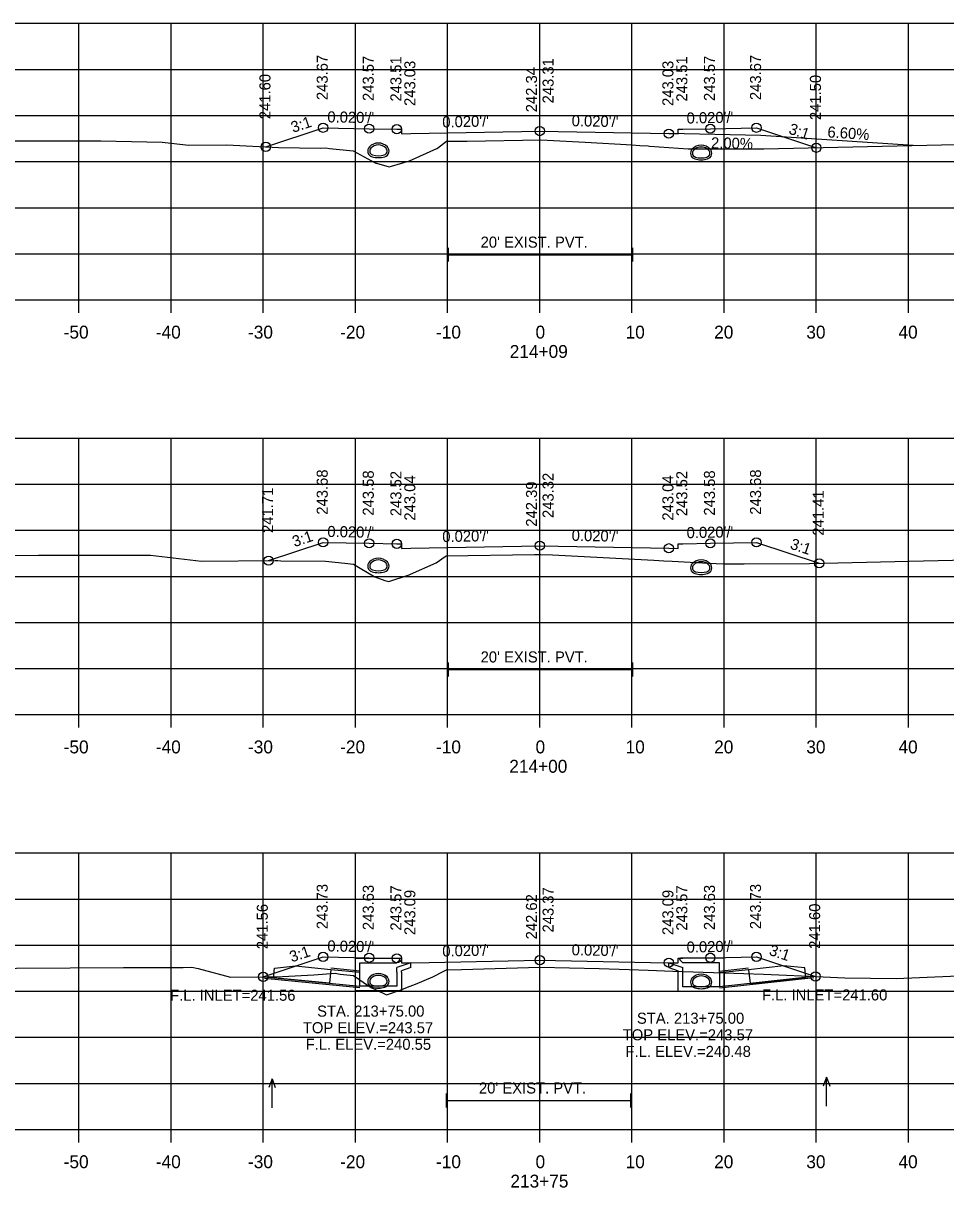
# Model space of a CAD drawing. Extents: x 1369627 to 1374022, y 380035 to 398173.
# Drawn here: x 1372830.2 to 1372930.3, y 383268.6 to 383394.9 of the extents above; entities that cross this region are included whole.
import ezdxf

# ---------------------------------------------------------------- set-up
doc = ezdxf.new("R2010")
doc.units = 0
for name, color, linetype in [('Default', 7, 'Continuous'), ('R_Axis', 7, 'Continuous'), ('R_Axis Annot', 7, 'Continuous'), ('R_Border Notes', 7, 'Continuous'), ('R_Drive', 7, 'Continuous'), ('R_Exist Surface', 7, 'Continuous'), ('R_Fin Surface', 7, 'Continuous'), ('R_Grid', 7, 'Continuous'), ('R_No Plot', 7, 'Continuous'), ('R_Water', 7, 'Continuous'), ('R_Water Annot', 7, 'Continuous'), ('R_Xsect Elev', 7, 'Continuous'), ('R_Xsect Slope', 7, 'Continuous')]:
    doc.layers.add(name, color=color, linetype=linetype)

msp = doc.modelspace()

# ---------------------------------------------------------------- linework, layer by layer
at = {"layer": 'Default'}
for p, q in [((1372876.29, 383369.06), (1372876.29, 383370.56)), ((1372876.29, 383369.81), (1372896.29, 383369.81)), ((1372896.29, 383369.06), (1372896.29, 383370.56)), ((1372876.29, 383324.06), (1372876.29, 383325.56)), ((1372896.29, 383324.06), (1372896.29, 383325.56)), ((1372876.29, 383324.81), (1372896.29, 383324.81)), ((1372876.1, 383277.3), (1372876.1, 383278.8)), ((1372896.1, 383277.3), (1372896.1, 383278.8)), ((1372876.1, 383278.05), (1372896.1, 383278.05))]:
    msp.add_line(p, q, dxfattribs=at)
at = {"layer": 'R_Axis'}
for p, q in [((1372736.21, 383364.91), (1373036.21, 383364.91)), ((1372836.21, 383363.51), (1372836.21, 383364.91)), ((1372846.21, 383363.51), (1372846.21, 383364.91)), ((1372856.21, 383363.51), (1372856.21, 383364.91)), ((1372866.21, 383363.51), (1372866.21, 383364.91)), ((1372876.21, 383363.51), (1372876.21, 383364.91)), ((1372886.21, 383363.51), (1372886.21, 383364.91)), ((1372896.21, 383363.51), (1372896.21, 383364.91)), ((1372906.21, 383363.51), (1372906.21, 383364.91)), ((1372916.21, 383363.51), (1372916.21, 383364.91)), ((1372926.21, 383363.51), (1372926.21, 383364.91)), ((1372736.21, 383319.91), (1373036.21, 383319.91)), ((1372836.21, 383318.51), (1372836.21, 383319.91)), ((1372846.21, 383318.51), (1372846.21, 383319.91)), ((1372856.21, 383318.51), (1372856.21, 383319.91)), ((1372866.21, 383318.51), (1372866.21, 383319.91)), ((1372876.21, 383318.51), (1372876.21, 383319.91)), ((1372886.21, 383318.51), (1372886.21, 383319.91)), ((1372896.21, 383318.51), (1372896.21, 383319.91)), ((1372906.21, 383318.51), (1372906.21, 383319.91)), ((1372916.21, 383318.51), (1372916.21, 383319.91)), ((1372926.21, 383318.51), (1372926.21, 383319.91)), ((1372736.21, 383274.91), (1373036.21, 383274.91)), ((1372836.21, 383273.51), (1372836.21, 383274.91)), ((1372846.21, 383273.51), (1372846.21, 383274.91)), ((1372856.21, 383273.51), (1372856.21, 383274.91)), ((1372866.21, 383273.51), (1372866.21, 383274.91)), ((1372876.21, 383273.51), (1372876.21, 383274.91)), ((1372886.21, 383273.51), (1372886.21, 383274.91)), ((1372896.21, 383273.51), (1372896.21, 383274.91)), ((1372906.21, 383273.51), (1372906.21, 383274.91)), ((1372916.21, 383273.51), (1372916.21, 383274.91)), ((1372926.21, 383273.51), (1372926.21, 383274.91))]:
    msp.add_line(p, q, dxfattribs=at)
at = {"layer": 'R_Drive'}
for p, q in [((1372910.21, 383382.74), (1372900.21, 383382.94)), ((1372926.74, 383381.65), (1372910.21, 383382.74))]:
    msp.add_line(p, q, dxfattribs=at)
at = {"layer": 'R_Exist Surface'}
for points in [[(1372814.2, 383382.16), (1372838.58, 383382.17), (1372845.25, 383382.01), (1372848.12, 383381.69), (1372852.26, 383381.72), (1372857.85, 383381.44), (1372862.43, 383381.37), (1372863, 383381.39), (1372863.41, 383381.32), (1372865.97, 383381.08), (1372868.35, 383379.77), (1372868.43, 383379.73), (1372868.49, 383379.72), (1372869.85, 383379.33), (1372870.13, 383379.41), (1372872.09, 383379.99), (1372875.04, 383381.32), (1372875.09, 383381.34), (1372875.11, 383381.35), (1372876.08, 383382.11), (1372878.34, 383382.14), (1372886.32, 383382.26), (1372891.14, 383382), (1372896.25, 383381.73), (1372897.06, 383381.67), (1372897.96, 383381.61), (1372898.13, 383381.59), (1372902.32, 383381.29), (1372909.77, 383381.28), (1372910.51, 383381.29), (1372933, 383381.79)], [(1372802.95, 383337.19), (1372831.81, 383337.21), (1372842.89, 383337.22), (1372843.98, 383337.2), (1372849.51, 383336.57), (1372857.5, 383336.63), (1372857.77, 383336.62), (1372858.1, 383336.61), (1372862.97, 383336.56), (1372865.06, 383336.35), (1372865.98, 383336.25), (1372866.72, 383335.79), (1372868.32, 383334.88), (1372869.39, 383334.47), (1372869.82, 383334.35), (1372871.92, 383335.03), (1372872.04, 383335.07), (1372872.18, 383335.14), (1372874.96, 383336.37), (1372875.94, 383337.05), (1372876.06, 383337.14), (1372885.62, 383337.29), (1372886.32, 383337.3), (1372887.59, 383337.24), (1372895.84, 383336.82), (1372898.6, 383336.66), (1372899.66, 383336.61), (1372900.58, 383336.56), (1372903.17, 383336.43), (1372904.56, 383336.36), (1372906.15, 383336.27), (1372908.38, 383336.29), (1372915.49, 383336.3), (1372924.74, 383336.51), (1372938.81, 383336.85)], [(1372806.2, 383292.28), (1372841.03, 383292.49), (1372846.54, 383292.49), (1372847.52, 383292.48), (1372848.47, 383292.5), (1372849.14, 383292.36), (1372852.66, 383291.45), (1372856.78, 383291.48), (1372858.28, 383291.5), (1372861.71, 383291.69), (1372864.02, 383291.85), (1372864.56, 383291.76), (1372866.01, 383291.63), (1372867.63, 383290.49), (1372867.97, 383290.27), (1372868.45, 383290.05), (1372869.58, 383289.53), (1372871.07, 383290.01), (1372871.87, 383290.33), (1372872.71, 383290.69), (1372874.59, 383291.47), (1372875.8, 383292.08), (1372876.08, 383292.24), (1372877.72, 383292.27), (1372886.2, 383292.53), (1372892.65, 383292.39), (1372895.92, 383292.26), (1372897.97, 383292.18), (1372900.65, 383292.09), (1372908.36, 383291.83), (1372910.49, 383291.76), (1372912.99, 383291.65), (1372914.61, 383291.57), (1372919.31, 383291.37), (1372924.88, 383291.3), (1372934.15, 383291.68)]]:
    msp.add_lwpolyline(points, dxfattribs=at)
at = {"layer": 'R_Fin Surface'}
for points in [[(1372856.49, 383381.51), (1372862.7, 383383.58), (1372867.7, 383383.48), (1372870.7, 383383.42), (1372871.2, 383383.42), (1372871.21, 383382.92), (1372872.21, 383382.94), (1372874.21, 383382.98), (1372886.21, 383383.22), (1372898.21, 383382.98), (1372900.21, 383382.94), (1372901.21, 383382.92), (1372901.22, 383383.42), (1372901.72, 383383.42), (1372904.72, 383383.48), (1372909.72, 383383.58), (1372916.22, 383381.41)], [(1372856.78, 383336.62), (1372862.7, 383338.6), (1372867.7, 383338.5), (1372870.7, 383338.44), (1372871.2, 383338.44), (1372871.21, 383337.94), (1372872.21, 383337.96), (1372874.21, 383338), (1372886.21, 383338.24), (1372898.21, 383338), (1372900.21, 383337.96), (1372901.21, 383337.94), (1372901.22, 383338.44), (1372901.72, 383338.44), (1372904.72, 383338.5), (1372909.72, 383338.6), (1372916.53, 383336.33)], [(1372856.2, 383291.47), (1372862.7, 383293.64), (1372867.7, 383293.54), (1372870.7, 383293.48), (1372871.2, 383293.48), (1372871.21, 383292.98), (1372872.21, 383293), (1372874.21, 383293.04), (1372886.21, 383293.28), (1372898.21, 383293.04), (1372900.21, 383293), (1372901.21, 383292.98), (1372901.22, 383293.48), (1372901.72, 383293.48), (1372904.72, 383293.54), (1372909.72, 383293.64), (1372916.13, 383291.51)]]:
    msp.add_lwpolyline(points, dxfattribs=at)
at = {"layer": 'R_Grid'}
for p, q in [((1372736.21, 383394.91), (1373036.21, 383394.91)), ((1372836.21, 383364.91), (1372836.21, 383394.91)), ((1372846.21, 383364.91), (1372846.21, 383394.91)), ((1372856.21, 383364.91), (1372856.21, 383394.91)), ((1372866.21, 383364.91), (1372866.21, 383394.91)), ((1372876.21, 383364.91), (1372876.21, 383394.91)), ((1372886.21, 383364.91), (1372886.21, 383394.91)), ((1372896.21, 383364.91), (1372896.21, 383394.91)), ((1372906.21, 383364.91), (1372906.21, 383394.91)), ((1372916.21, 383364.91), (1372916.21, 383394.91)), ((1372926.21, 383364.91), (1372926.21, 383394.91)), ((1372736.21, 383389.91), (1373036.21, 383389.91)), ((1372736.21, 383384.91), (1373036.21, 383384.91)), ((1372736.21, 383379.91), (1373036.21, 383379.91)), ((1372736.21, 383374.91), (1373036.21, 383374.91)), ((1372736.21, 383369.91), (1373036.21, 383369.91)), ((1372736.21, 383364.91), (1373036.21, 383364.91)), ((1372736.21, 383349.91), (1373036.21, 383349.91)), ((1372836.21, 383319.91), (1372836.21, 383349.91)), ((1372846.21, 383319.91), (1372846.21, 383349.91)), ((1372856.21, 383319.91), (1372856.21, 383349.91)), ((1372866.21, 383319.91), (1372866.21, 383349.91)), ((1372876.21, 383319.91), (1372876.21, 383349.91)), ((1372886.21, 383319.91), (1372886.21, 383349.91)), ((1372896.21, 383319.91), (1372896.21, 383349.91)), ((1372906.21, 383319.91), (1372906.21, 383349.91)), ((1372916.21, 383319.91), (1372916.21, 383349.91)), ((1372926.21, 383319.91), (1372926.21, 383349.91)), ((1372736.21, 383344.91), (1373036.21, 383344.91)), ((1372736.21, 383339.91), (1373036.21, 383339.91)), ((1372736.21, 383334.91), (1373036.21, 383334.91)), ((1372736.21, 383329.91), (1373036.21, 383329.91)), ((1372736.21, 383324.91), (1373036.21, 383324.91)), ((1372736.21, 383319.91), (1373036.21, 383319.91)), ((1372736.21, 383304.91), (1373036.21, 383304.91)), ((1372836.21, 383274.91), (1372836.21, 383304.91)), ((1372846.21, 383274.91), (1372846.21, 383304.91)), ((1372856.21, 383274.91), (1372856.21, 383304.91)), ((1372866.21, 383274.91), (1372866.21, 383304.91)), ((1372876.21, 383274.91), (1372876.21, 383304.91)), ((1372886.21, 383274.91), (1372886.21, 383304.91)), ((1372896.21, 383274.91), (1372896.21, 383304.91)), ((1372906.21, 383274.91), (1372906.21, 383304.91)), ((1372916.21, 383274.91), (1372916.21, 383304.91)), ((1372926.21, 383274.91), (1372926.21, 383304.91)), ((1372736.21, 383299.91), (1373036.21, 383299.91)), ((1372736.21, 383294.91), (1373036.21, 383294.91)), ((1372736.21, 383289.91), (1373036.21, 383289.91)), ((1372736.21, 383284.91), (1373036.21, 383284.91)), ((1372736.21, 383279.91), (1373036.21, 383279.91)), ((1372736.21, 383274.91), (1373036.21, 383274.91))]:
    msp.add_line(p, q, dxfattribs=at)
at = {"layer": 'R_No Plot'}
for p, q in [((1372863.55, 383292.44), (1372866.7, 383292.13)), ((1372908.85, 383292.4), (1372905.72, 383292.06)), ((1372856.35, 383291.31), (1372866.7, 383290.3)), ((1372915.96, 383291.35), (1372905.72, 383290.23))]:
    msp.add_line(p, q, dxfattribs=at)
for centre in [(1372862.7, 383383.58), (1372867.7, 383383.48), (1372870.7, 383383.42), (1372886.21, 383383.22), (1372900.21, 383382.94), (1372904.72, 383383.48), (1372909.72, 383383.58), (1372856.49, 383381.51), (1372916.22, 383381.41), (1372862.7, 383338.6), (1372867.7, 383338.5), (1372870.7, 383338.44), (1372886.21, 383338.24), (1372900.21, 383337.96), (1372904.72, 383338.5), (1372909.72, 383338.6), (1372856.78, 383336.62), (1372916.53, 383336.33), (1372862.7, 383293.64), (1372867.7, 383293.54), (1372870.7, 383293.48), (1372886.21, 383293.28), (1372904.72, 383293.54), (1372909.72, 383293.64), (1372900.21, 383293), (1372856.2, 383291.47), (1372916.13, 383291.51)]:
    msp.add_circle(centre, 0.5, dxfattribs=at)
at = {"layer": 'R_Water'}
for p, q in [((1372866.2, 383293.48), (1372870.95, 383293.48)), ((1372866.2, 383291.98), (1372866.2, 383293.48)), ((1372866.7, 383291.98), (1372866.7, 383292.98)), ((1372866.7, 383292.98), (1372870.7, 383292.98)), ((1372871.03, 383293.32), (1372870.7, 383292.98)), ((1372872.2, 383293), (1372870.7, 383292.48)), ((1372870.7, 383291.98), (1372870.7, 383292.48)), ((1372871.03, 383293.32), (1372870.95, 383293.48)), ((1372872.2, 383292.47), (1372871.2, 383292.13)), ((1372900.22, 383293), (1372901.72, 383292.48)), ((1372900.22, 383292.47), (1372901.22, 383292.13)), ((1372901.39, 383293.32), (1372901.47, 383293.48)), ((1372901.39, 383293.32), (1372901.72, 383292.98)), ((1372906.22, 383293.48), (1372901.47, 383293.48)), ((1372905.72, 383292.98), (1372901.72, 383292.98)), ((1372901.72, 383291.98), (1372901.72, 383292.48)), ((1372905.72, 383291.98), (1372905.72, 383292.98)), ((1372906.22, 383291.98), (1372906.22, 383293.48)), ((1372856.35, 383291.48), (1372866.7, 383290.47)), ((1372863.53, 383292.28), (1372866.7, 383291.97)), ((1372871.2, 383291.98), (1372871.2, 383292.13)), ((1372901.22, 383291.98), (1372901.22, 383292.13)), ((1372908.87, 383292.24), (1372905.72, 383291.89)), ((1372915.96, 383291.51), (1372905.72, 383290.39))]:
    msp.add_line(p, q, dxfattribs=at)
for points in [[(1372863.53, 383292.28), (1372863.39, 383290.78), (1372857.33, 383291.37), (1372857.43, 383292.41), (1372859.72, 383292.65)], [(1372908.87, 383292.24), (1372909.03, 383290.75), (1372915.08, 383291.41), (1372914.97, 383292.44), (1372912.68, 383292.66)]]:
    msp.add_lwpolyline(points, close=True, dxfattribs=at)
for points in [[(1372872.2, 383292.47), (1372872.2, 383293)], [(1372900.22, 383292.47), (1372900.22, 383293)], [(1372871.2, 383291.98), (1372871.2, 383289.96), (1372868.7, 383289.96), (1372866.2, 383289.96), (1372866.2, 383291.98)], [(1372870.7, 383291.98), (1372870.7, 383290.46), (1372868.7, 383290.46), (1372866.7, 383290.46), (1372866.7, 383291.98)], [(1372906.22, 383291.98), (1372906.22, 383289.89), (1372903.72, 383289.89), (1372901.22, 383289.89), (1372901.22, 383291.98)], [(1372905.72, 383291.98), (1372905.72, 383290.39), (1372903.72, 383290.39), (1372901.72, 383290.39), (1372901.72, 383291.98)]]:
    msp.add_lwpolyline(points, dxfattribs=at)
for centre, radius, start, end in [((1372868.19, 383381.05), 0.646, 136.3515, 253.9529), ((1372868.7, 383380.57), 1.35, 43.6485, 136.3515), ((1372868.19, 383381.05), 0.438, 136.3515, 253.9529), ((1372868.7, 383380.57), 1.15, 43.6485, 136.3515), ((1372869.21, 383381.05), 0.438, 286.0471, 43.6485), ((1372869.21, 383381.05), 0.646, 286.0471, 43.6485), ((1372903.21, 383380.82), 0.646, 136.3515, 253.9529), ((1372903.72, 383380.33), 1.35, 43.6485, 136.3515), ((1372903.21, 383380.82), 0.438, 136.3515, 253.9529), ((1372903.72, 383380.33), 1.15, 43.6485, 136.3515), ((1372904.23, 383380.82), 0.438, 286.0471, 43.6485), ((1372904.23, 383380.82), 0.646, 286.0471, 43.6485), ((1372868.7, 383382.84), 2.5, 253.9529, 286.0471), ((1372868.7, 383382.84), 2.29, 253.9529, 286.0471), ((1372903.72, 383382.6), 2.5, 253.9529, 286.0471), ((1372903.72, 383382.6), 2.29, 253.9529, 286.0471), ((1372868.7, 383335.54), 1.35, 43.6485, 136.3515), ((1372868.7, 383335.54), 1.15, 43.6485, 136.3515), ((1372903.72, 383335.35), 1.35, 43.6485, 136.3515), ((1372868.19, 383336.03), 0.646, 136.3515, 253.9529), ((1372868.19, 383336.03), 0.438, 136.3515, 253.9529), ((1372868.7, 383337.81), 2.5, 253.9529, 286.0471), ((1372868.7, 383337.81), 2.29, 253.9529, 286.0471), ((1372869.21, 383336.03), 0.438, 286.0471, 43.6485), ((1372869.21, 383336.03), 0.646, 286.0471, 43.6485), ((1372903.21, 383335.84), 0.646, 136.3515, 253.9529), ((1372903.21, 383335.84), 0.438, 136.3515, 253.9529), ((1372903.72, 383335.35), 1.15, 43.6485, 136.3515), ((1372903.72, 383337.62), 2.29, 253.9529, 286.0471), ((1372904.23, 383335.84), 0.438, 286.0471, 43.6485), ((1372904.23, 383335.84), 0.646, 286.0471, 43.6485), ((1372903.72, 383337.62), 2.5, 253.9529, 286.0471), ((1372868.19, 383290.97), 0.646, 136.3515, 253.9529), ((1372868.19, 383290.98), 0.646, 136.3515, 253.9529), ((1372868.7, 383290.48), 1.35, 43.6485, 136.3515), ((1372868.7, 383290.49), 1.35, 43.6485, 136.3515), ((1372868.19, 383290.98), 0.438, 136.3515, 253.9529), ((1372868.19, 383290.97), 0.438, 136.3515, 253.9529), ((1372868.7, 383290.48), 1.15, 43.6485, 136.3515), ((1372868.7, 383290.49), 1.15, 43.6485, 136.3515), ((1372869.21, 383290.98), 0.438, 286.0471, 43.6485), ((1372869.21, 383290.97), 0.438, 286.0471, 43.6485), ((1372869.21, 383290.97), 0.646, 286.0471, 43.6485), ((1372869.21, 383290.98), 0.646, 286.0471, 43.6485), ((1372903.21, 383290.9), 0.646, 136.3515, 253.9529), ((1372903.72, 383290.41), 1.35, 43.6485, 136.3515), ((1372903.21, 383290.9), 0.438, 136.3515, 253.9529), ((1372903.72, 383290.41), 1.15, 43.6485, 136.3515), ((1372904.23, 383290.9), 0.438, 286.0471, 43.6485), ((1372904.23, 383290.9), 0.646, 286.0471, 43.6485), ((1372868.7, 383292.76), 2.5, 253.9529, 286.0471), ((1372868.7, 383292.75), 2.5, 253.9529, 286.0471), ((1372868.7, 383292.76), 2.29, 253.9529, 286.0471), ((1372868.7, 383292.75), 2.29, 253.9529, 286.0471), ((1372903.72, 383292.68), 2.5, 253.9529, 286.0471), ((1372903.72, 383292.68), 2.29, 253.9529, 286.0471)]:
    msp.add_arc(centre, radius, start, end, dxfattribs=at)
at = {"layer": 'R_Water Annot'}
for p, q in [((1372857.16, 383280.41), (1372856.81, 383279.45)), ((1372857.16, 383277.27), (1372857.16, 383280.41)), ((1372857.16, 383280.41), (1372857.51, 383279.45)), ((1372917.32, 383280.57), (1372916.97, 383279.61)), ((1372917.32, 383277.43), (1372917.32, 383280.57)), ((1372917.32, 383280.57), (1372917.67, 383279.61))]:
    msp.add_line(p, q, dxfattribs=at)
at = {"layer": 'R_Xsect Elev'}
for p, q in [((1372886.21, 383382.26), (1372886.21, 383392.26)), ((1372886.21, 383337.3), (1372886.21, 383347.3)), ((1372886.21, 383292.53), (1372886.21, 383302.53))]:
    msp.add_line(p, q, dxfattribs=at)

# ---------------------------------------------------------------- texts
at = {"layer": 'R_Axis Annot'}
for s, height, p in [("20' EXIST. PVT.", 1.2, (1372879.79, 383370.57)), ('-50', 1.4, (1372834.55, 383360.71)), ('-40', 1.4, (1372844.55, 383360.71)), ('-30', 1.4, (1372854.55, 383360.71)), ('-20', 1.4, (1372864.55, 383360.71)), ('-10', 1.4, (1372874.95, 383360.71)), ('0', 1.4, (1372885.75, 383360.71)), ('10', 1.4, (1372895.52, 383360.71)), ('20', 1.4, (1372905.13, 383360.71)), ('30', 1.4, (1372915.13, 383360.71)), ('40', 1.4, (1372925.13, 383360.71)), ('214+09', 1.4, (1372882.95, 383358.61)), ("20' EXIST. PVT.", 1.2, (1372879.79, 383325.57)), ('-50', 1.4, (1372834.55, 383315.71)), ('-40', 1.4, (1372844.55, 383315.71)), ('-30', 1.4, (1372854.55, 383315.71)), ('-20', 1.4, (1372864.55, 383315.71)), ('-10', 1.4, (1372874.95, 383315.71)), ('0', 1.4, (1372885.75, 383315.71)), ('10', 1.4, (1372895.52, 383315.71)), ('20', 1.4, (1372905.13, 383315.71)), ('30', 1.4, (1372915.13, 383315.71)), ('40', 1.4, (1372925.13, 383315.71)), ('214+00', 1.4, (1372882.9, 383313.61)), ("20' EXIST. PVT.", 1.2, (1372879.61, 383278.81)), ('-50', 1.4, (1372834.55, 383270.71)), ('-40', 1.4, (1372844.55, 383270.71)), ('-30', 1.4, (1372854.55, 383270.71)), ('-20', 1.4, (1372864.55, 383270.71)), ('-10', 1.4, (1372874.95, 383270.71)), ('0', 1.4, (1372885.75, 383270.71)), ('10', 1.4, (1372895.52, 383270.71)), ('20', 1.4, (1372905.13, 383270.71)), ('30', 1.4, (1372915.13, 383270.71)), ('40', 1.4, (1372925.13, 383270.71)), ('213+75', 1.4, (1372883.02, 383268.61))]:
    msp.add_text(s, height=height, dxfattribs=at).set_placement(p)
at = {"layer": 'R_Border Notes'}
for s, p in [('F.L. INLET=241.56', (1372846.1, 383288.87)), ('F.L. INLET=241.60', (1372910.32, 383288.91))]:
    msp.add_text(s, height=1.2, dxfattribs=at).set_placement(p)
at = {"layer": 'R_Water Annot'}
for s, p in [('STA. 213+75.00', (1372862.05, 383287.15)), ('STA. 213+75.00', (1372896.75, 383286.38)), ('TOP ELEV.=243.57', (1372860.5, 383285.35)), ('TOP ELEV.=243.57', (1372895.21, 383284.58)), ('F.L. ELEV.=240.55', (1372860.81, 383283.55)), ('F.L. ELEV.=240.48', (1372895.51, 383282.78))]:
    msp.add_text(s, height=1.2, dxfattribs=at).set_placement(p)
at = {"layer": 'R_Xsect Elev'}
for s, rotation, p in [('243.67', 90, (1372863.2, 383386.58)), ('243.57', 90, (1372868.2, 383386.48)), ('243.51', 90, (1372871.2, 383386.42)), ('243.31', 90, (1372887.71, 383386.22)), ('243.51', 90, (1372902.22, 383386.42)), ('243.57', 90, (1372905.22, 383386.48)), ('243.67', 90, (1372910.22, 383386.58)), ('243.03', 90, (1372872.71, 383385.94)), ('242.34', 90, (1372885.91, 383385.26)), ('243.03', 90, (1372900.71, 383385.94)), ('241.60', 90, (1372856.99, 383384.51)), ('241.50', 90, (1372916.72, 383384.41)), ('6.60%', 356.224, (1372917.39, 383382.54)), ('2.00%', 358.8542, (1372904.78, 383381.35)), ('243.68', 90, (1372863.2, 383341.6)), ('243.58', 90, (1372868.2, 383341.5)), ('243.52', 90, (1372871.2, 383341.44)), ('243.04', 90, (1372872.71, 383340.96)), ('243.32', 90, (1372887.71, 383341.24)), ('243.04', 90, (1372900.71, 383340.96)), ('243.52', 90, (1372902.22, 383341.44)), ('243.58', 90, (1372905.22, 383341.5)), ('243.68', 90, (1372910.22, 383341.6)), ('241.71', 90, (1372857.28, 383339.62)), ('242.39', 90, (1372885.91, 383340.3)), ('241.41', 90, (1372917.03, 383339.33)), ('243.73', 90, (1372863.2, 383296.64)), ('243.63', 90, (1372868.2, 383296.54)), ('243.57', 90, (1372871.2, 383296.48)), ('243.57', 90, (1372902.22, 383296.48)), ('243.63', 90, (1372905.22, 383296.54)), ('243.73', 90, (1372910.22, 383296.64)), ('243.09', 90, (1372872.71, 383296)), ('242.62', 90, (1372885.91, 383295.53)), ('243.37', 90, (1372887.71, 383296.28)), ('243.09', 90, (1372900.71, 383296)), ('241.56', 90, (1372856.7, 383294.47)), ('241.60', 90, (1372916.63, 383294.51))]:
    msp.add_text(s, height=1.2, rotation=rotation, dxfattribs=at).set_placement(p)
at = {"layer": 'R_Xsect Slope'}
for s, rotation, p in [('3:1', 18.4332, (1372859.44, 383383.02)), ("0.020'/'", 358.8542, (1372863.15, 383384.17)), ("0.020'/'", 1.1458, (1372875.64, 383383.61)), ("0.020'/'", 358.8542, (1372889.66, 383383.75)), ("0.020'/'", 1.1458, (1372902.15, 383384.03)), ('3:1', 341.5668, (1372913.13, 383382.97)), ("0.020'/'", 358.8542, (1372863.15, 383339.19)), ("0.020'/'", 1.1458, (1372902.15, 383339.05)), ('3:1', 18.4332, (1372859.59, 383338.08)), ("0.020'/'", 1.1458, (1372875.64, 383338.63)), ("0.020'/'", 358.8542, (1372889.66, 383338.77)), ('3:1', 341.5668, (1372913.29, 383337.94)), ("0.020'/'", 358.8542, (1372863.15, 383294.23)), ("0.020'/'", 1.1458, (1372875.64, 383293.67)), ("0.020'/'", 358.8542, (1372889.66, 383293.81)), ("0.020'/'", 1.1458, (1372902.15, 383294.09)), ('3:1', 341.5668, (1372911, 383293.87)), ('3:1', 18.4332, (1372859.29, 383293.03))]:
    msp.add_text(s, height=1.2, rotation=rotation, dxfattribs=at).set_placement(p)

doc.saveas('drawing.dxf')
